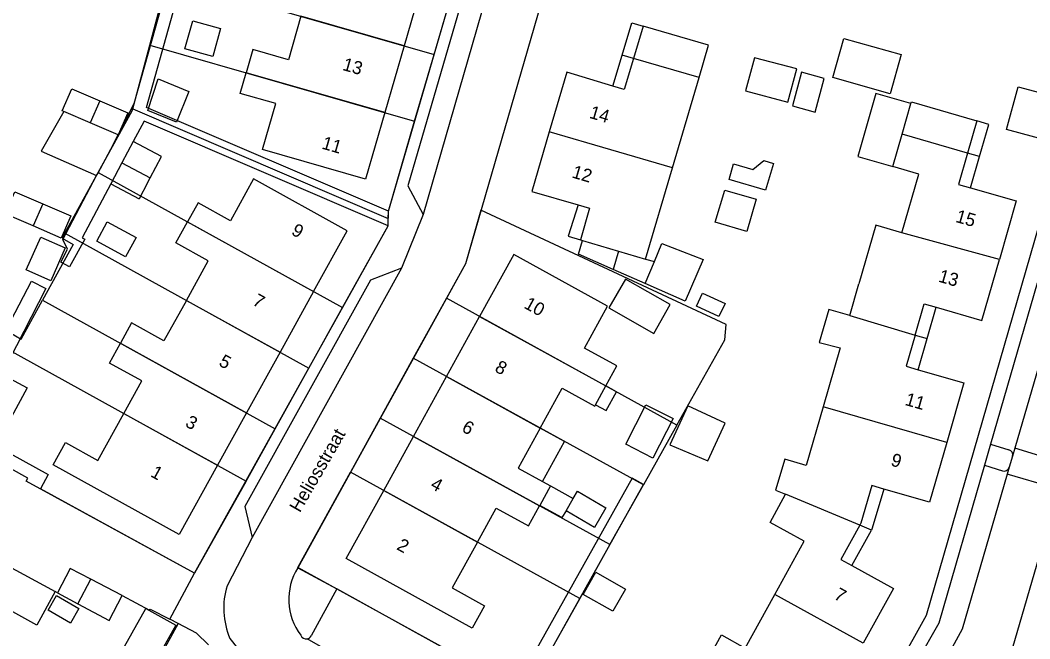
# Model space of a CAD drawing. Extents: x 194485 to 197793, y 468269 to 470822.
# Drawn here: x 195909.9 to 196002.8, y 469427.3 to 469484.3 of the extents above; entities that cross this region are included whole.
import ezdxf

# ---------------------------------------------------------------- set-up
doc = ezdxf.new("R2010")
doc.units = 0
for name, color, linetype in [('BGT grensvlak gebouwinstallatie plus 1', 7, 'Continuous'), ('BGT grensvlak onbegroeid terreindeel', 7, 'Continuous'), ('BGT grensvlak overig bouwwerk uitbreiding populatie', 7, 'Continuous'), ('BGT grensvlak overig bouwwerk uitbreiding populatie LR', 7, 'Continuous'), ('BGT grensvlak pand op maaiveld', 7, 'Continuous'), ('BGT grensvlak pand op maaiveld LR', 7, 'Continuous'), ('BGT grensvlak wegdeel', 7, 'Continuous'), ('BGT tekst huisnummerreeks', 7, 'Continuous'), ('BGT tekst openbare ruimte label weg', 7, 'Continuous'), ('GEM grensvlak WOZ_BRK percelen', 7, 'Continuous')]:
    doc.layers.add(name, color=color, linetype=linetype)

msp = doc.modelspace()

# ---------------------------------------------------------------- linework, layer by layer
at = {"layer": 'BGT grensvlak gebouwinstallatie plus 1'}
for p, q in [((195964.44, 469478.206), (195965.29, 469481.043)), ((195966.347, 469480.736), (195965.29, 469481.043)), ((195913.949, 469475.867), (195911.851, 469472.204)), ((195918.259, 469472.408), (195918.948, 469473.709)), ((195920.325, 469473.104), (195919.289, 469471.148)), ((195922.931, 469471.724), (195920.325, 469473.104)), ((195911.851, 469472.204), (195916.95, 469469.96)), ((195917.06, 469470.168), (195918.259, 469472.408)), ((195998.182, 469471.72), (195997.076, 469472.037)), ((195921.894, 469469.768), (195922.931, 469471.724)), ((195997.353, 469468.836), (195998.182, 469471.72)), ((195916.95, 469469.96), (195917.06, 469470.168)), ((195972.141, 469457.936), (195972.704, 469459.142)), ((195972.704, 469459.142), (195974.763, 469458.18)), ((195974.2, 469456.975), (195972.141, 469457.936)), ((195974.763, 469458.18), (195974.2, 469456.975)), ((195993.359, 469454.955), (195994.189, 469457.84)), ((195992.257, 469455.282), (195993.359, 469454.955)), ((195992.535, 469452.089), (195993.359, 469454.955)), ((195958.722, 469441.393), (195960.805, 469440.245)), ((195988.234, 469437.328), (195987.17, 469437.773)), ((195986.421, 469434.061), (195988.234, 469437.328)), ((195908.468, 469434.219), (195913.154, 469431.662)), ((195919.297, 469431.318), (195916.427, 469432.796)), ((195918.102, 469428.998), (195919.297, 469431.318)), ((195915.219, 469430.547), (195918.102, 469428.998))]:
    msp.add_line(p, q, dxfattribs=at)
for points in [[(195965.29, 469481.043), (195966.18, 469484.012), (195967.237, 469483.705)], [(195985.694, 469482.586), (195990.975, 469481.107), (195989.964, 469477.498), (195984.683, 469478.976), (195985.694, 469482.586)], [(195976.659, 469477.752), (195980.552, 469476.729), (195981.356, 469479.786), (195977.462, 469480.809), (195976.659, 469477.752)], [(195925.448, 469477.695), (195924.302, 469474.878), (195921.68, 469475.944), (195922.607, 469478.857), (195925.448, 469477.695)], [(195991.864, 469476.594), (195988.65, 469477.521), (195986.977, 469471.716), (195990.191, 469470.789)], [(196001.736, 469478.141), (196006.584, 469476.832), (196005.518, 469472.883), (196000.67, 469474.192), (196001.736, 469478.141)], [(195998.182, 469471.72), (195999.032, 469474.676), (195997.928, 469474.997)], [(195961.242, 469467.258), (195960.35, 469464.37), (195961.456, 469464.045)], [(195968.206, 469455.415), (195969.732, 469458.08), (195965.613, 469460.438), (195964.087, 469457.773), (195968.206, 469455.415)], [(195910.565, 469450.429), (195907.807, 469445.345), (195905.365, 469446.669), (195908.123, 469451.754), (195910.565, 469450.429)], [(195962.842, 469448.872), (195963.842, 469448.321), (195964.79, 469450.041), (195963.79, 469450.592)], [(195969.702, 469445.166), (195973.188, 469443.69), (195974.79, 469447.157), (195971.352, 469448.761), (195969.702, 469445.166)], [(195957.967, 469441.809), (195959.993, 469445.487), (195957.77, 469446.712)], [(195989.365, 469441.106), (195988.311, 469437.513), (195988.234, 469437.328)], [(195960.138, 469439.112), (195959.765, 469438.478), (195957.733, 469439.598)], [(195913.154, 469431.662), (195911.474, 469428.584), (195906.789, 469431.142), (195907.76, 469432.922)], [(195962.894, 469433.45), (195965.617, 469431.888), (195964.448, 469429.849), (195961.725, 469431.411), (195962.894, 469433.45)], [(195924.246, 469428.571), (195920.459, 469421.845), (195917.709, 469423.394), (195921.495, 469430.12), (195924.246, 469428.571)]]:
    msp.add_lwpolyline(points, dxfattribs=at)
at = {"layer": 'BGT grensvlak onbegroeid terreindeel'}
for p, q in [((195925.978, 469433.347), (195911.795, 469441.123)), ((195935.46, 469433.85), (195939.058, 469431.908)), ((195913.369, 469431.554), (195913.154, 469431.662)), ((195919.297, 469431.318), (195921.837, 469429.955))]:
    msp.add_line(p, q, dxfattribs=at)
for points in [[(195905.467, 469446.303), (195912.516, 469442.438), (195911.795, 469441.123)], [(195921.837, 469429.955), (195921.879, 469430.035), (195923.689, 469429.126)]]:
    msp.add_lwpolyline(points, dxfattribs=at)
at = {"layer": 'BGT grensvlak overig bouwwerk uitbreiding populatie'}
for p, q in [((195919.289, 469471.148), (195918.253, 469469.192)), ((195919.289, 469471.148), (195921.894, 469469.768)), ((195975.134, 469469.601), (195975.553, 469471.037)), ((195975.553, 469471.037), (195977.327, 469470.52)), ((195977.327, 469470.52), (195978.336, 469471.338)), ((195978.336, 469471.338), (195979.208, 469471.084)), ((195979.208, 469471.084), (195978.49, 469468.621)), ((195918.253, 469469.192), (195920.858, 469467.812)), ((195921.642, 469469.291), (195920.858, 469467.812)), ((195921.642, 469469.291), (195921.894, 469469.768)), ((195978.49, 469468.621), (195975.134, 469469.601)), ((195973.871, 469465.659), (195974.737, 469468.628)), ((195974.737, 469468.628), (195977.624, 469467.786)), ((195977.624, 469467.786), (195976.757, 469464.816)), ((195976.757, 469464.816), (195973.871, 469465.659)), ((195910.487, 469461.272), (195911.814, 469464.295)), ((195911.814, 469464.295), (195914.076, 469463.302)), ((195961.276, 469462.737), (195961.639, 469463.991)), ((195914.076, 469463.302), (195912.749, 469460.279)), ((195964.473, 469461.325), (195961.276, 469462.737)), ((195967.462, 469462.28), (195968.266, 469462.05)), ((195912.749, 469460.279), (195910.487, 469461.272)), ((195965.466, 469460.887), (195964.473, 469461.325)), ((195967.412, 469460.029), (195965.466, 469460.887)), ((195914.516, 469433.781), (195913.369, 469431.554)), ((195916.427, 469432.796), (195914.516, 469433.781)), ((195915.219, 469430.547), (195916.427, 469432.796)), ((195913.369, 469431.554), (195915.219, 469430.547))]:
    msp.add_line(p, q, dxfattribs=at)
for points in [[(195925.796, 469484.207), (195928.355, 469483.505), (195927.644, 469480.915), (195925.086, 469481.617), (195925.796, 469484.207)], [(195981.798, 469479.467), (195980.956, 469476.379), (195983.046, 469475.809), (195983.888, 469478.897), (195981.798, 469479.467)], [(195965.634, 469445.242), (195967.492, 469448.864), (195969.988, 469447.584), (195968.13, 469443.961), (195965.634, 469445.242)], [(195912.5, 469429.951), (195913.275, 469431.29), (195915.327, 469430.101), (195914.552, 469428.762), (195912.5, 469429.951)]]:
    msp.add_lwpolyline(points, dxfattribs=at)
at = {"layer": 'BGT grensvlak overig bouwwerk uitbreiding populatie LR'}
msp.add_line((195964.969, 469463.013), (195964.473, 469461.325), dxfattribs=at)
at = {"layer": 'BGT grensvlak pand op maaiveld'}
for p, q in [((195947.012, 469488.038), (195945.236, 469481.9)), ((195967.237, 469483.705), (195966.347, 469480.736)), ((195945.236, 469481.9), (195943.459, 469475.762)), ((195969.927, 469470.664), (195972.375, 469478.989)), ((195991.049, 469473.766), (195991.864, 469476.594)), ((195916.376, 469474.819), (195913.949, 469475.867)), ((195918.948, 469473.709), (195916.376, 469474.819)), ((195997.928, 469474.997), (195997.076, 469472.037)), ((195990.191, 469470.789), (195991.049, 469473.766)), ((195967.462, 469462.28), (195969.927, 469470.664)), ((195961.456, 469464.045), (195961.639, 469463.991)), ((195961.639, 469463.991), (195964.969, 469463.013)), ((195968.266, 469462.05), (195968.965, 469463.705)), ((195968.965, 469463.705), (195972.754, 469462.23)), ((195964.969, 469463.013), (195967.462, 469462.28)), ((195967.412, 469460.029), (195968.266, 469462.05)), ((195972.754, 469462.23), (195971.095, 469458.403)), ((195971.095, 469458.403), (195967.412, 469460.029)), ((195986.232, 469457.067), (195987.07, 469459.983)), ((195936.924, 469459.293), (195933.832, 469453.7)), ((195949.14, 469451.465), (195952.181, 469456.988)), ((195933.832, 469453.7), (195930.741, 469448.108)), ((195946.104, 469445.952), (195949.14, 469451.465)), ((195962.842, 469448.872), (195963.79, 469450.592)), ((195930.741, 469448.108), (195928.079, 469443.292)), ((195943.365, 469440.978), (195946.104, 469445.952)), ((195958.722, 469441.393), (195957.733, 469439.598)), ((195957.967, 469441.809), (195958.722, 469441.393)), ((195960.138, 469439.112), (195960.805, 469440.245)), ((195957.733, 469439.598), (195957.709, 469439.555)), ((195962.755, 469437.571), (195960.138, 469439.112))]:
    msp.add_line(p, q, dxfattribs=at)
for points in [[(195935.758, 469484.626), (195934.597, 469480.614), (195931.341, 469481.556), (195930.724, 469479.425)], [(195972.375, 469478.989), (195973.248, 469481.959), (195967.237, 469483.705)], [(195966.347, 469480.736), (195965.493, 469477.888), (195964.44, 469478.206)], [(195943.459, 469475.762), (195941.683, 469469.624), (195932.206, 469472.35), (195933.431, 469476.582), (195930.174, 469477.525), (195930.724, 469479.425)], [(195964.44, 469478.206), (195960.209, 469479.485), (195958.595, 469473.996)], [(195913.949, 469475.867), (195913.804, 469475.93), (195914.677, 469477.951), (195917.255, 469476.84)], [(195917.255, 469476.84), (195919.833, 469475.73), (195918.948, 469473.709)], [(195991.864, 469476.594), (195991.908, 469476.745), (195997.928, 469474.997)], [(195958.595, 469473.996), (195956.981, 469468.508), (195961.242, 469467.258)], [(195997.076, 469472.037), (195996.247, 469469.154), (195997.353, 469468.836)], [(195991.032, 469464.69), (195992.592, 469470.086), (195990.191, 469470.789)], [(195936.924, 469459.293), (195940.015, 469464.885), (195931.392, 469469.656), (195929.264, 469465.804), (195926.288, 469467.448), (195925.327, 469465.709)], [(195911.132, 469465.329), (195908.554, 469466.444), (195909.427, 469468.461), (195912.008, 469467.351)], [(195997.353, 469468.836), (196001.552, 469467.628), (196000, 469462.232)], [(195912.008, 469467.351), (195914.588, 469466.241), (195913.709, 469464.214), (195911.132, 469465.329)], [(195961.242, 469467.258), (195962.297, 469466.949), (195961.456, 469464.045)], [(195917.942, 469465.7), (195920.591, 469464.249), (195919.619, 469462.473), (195916.969, 469463.923), (195917.942, 469465.7)], [(195925.212, 469458.469), (195927.227, 469462.116), (195924.251, 469463.76), (195925.327, 469465.709)], [(195991.032, 469464.69), (195988.623, 469465.387), (195987.07, 469459.983)], [(195963.79, 469450.592), (195964.805, 469452.435), (195961.827, 469454.075), (195963.963, 469457.952), (195955.327, 469462.701), (195952.181, 469456.988)], [(195994.189, 469457.84), (195998.389, 469456.632), (196000, 469462.232)], [(195925.212, 469458.469), (195923.157, 469454.75), (195920.181, 469456.394), (195919.147, 469454.523)], [(195992.257, 469455.282), (195993.084, 469458.158), (195994.189, 469457.84)], [(195986.232, 469457.067), (195984.32, 469457.624), (195983.436, 469454.607), (195985.366, 469454.091), (195983.794, 469448.684)], [(195992.257, 469455.282), (195991.43, 469452.407), (195992.535, 469452.089)], [(195919.462, 469448.06), (195921.12, 469451.062), (195918.144, 469452.706), (195919.147, 469454.523)], [(195992.535, 469452.089), (195996.735, 469450.881), (195995.153, 469445.381)], [(195957.77, 469446.712), (195959.796, 469450.39), (195962.774, 469448.749), (195962.842, 469448.872)], [(195983.794, 469448.684), (195982.222, 469443.276), (195980.277, 469443.84), (195979.41, 469441.001), (195980.328, 469440.621)], [(195928.079, 469443.292), (195924.558, 469436.922), (195912.96, 469443.322), (195914.094, 469445.374), (195917.07, 469443.73), (195919.462, 469448.06)], [(195957.77, 469446.712), (195955.744, 469443.034), (195957.967, 469441.809)], [(195995.153, 469445.381), (195993.574, 469439.895), (195989.365, 469441.106)], [(195989.365, 469441.106), (195988.27, 469441.421), (195987.27, 469437.948), (195987.17, 469437.773)], [(195951.993, 469436.226), (195949.666, 469432.002), (195952.644, 469430.361), (195951.513, 469428.308), (195939.911, 469434.705), (195943.365, 469440.978)], [(195960.805, 469440.245), (195961.19, 469440.9), (195963.808, 469439.36), (195962.755, 469437.571)], [(195979.333, 469431.394), (195982.042, 469436.319), (195978.923, 469438.026), (195980.328, 469440.621)], [(195951.993, 469436.226), (195953.718, 469439.357), (195956.696, 469437.717), (195957.709, 469439.555)], [(195987.17, 469437.773), (195985.424, 469434.612), (195986.421, 469434.061)], [(195986.421, 469434.061), (195990.255, 469431.943), (195987.477, 469426.914)], [(195972.956, 469425.014), (195974.437, 469427.677), (195976.624, 469426.47), (195979.333, 469431.394)]]:
    msp.add_lwpolyline(points, dxfattribs=at)
at = {"layer": 'BGT grensvlak pand op maaiveld LR'}
for p, q in [((195945.236, 469481.9), (195935.758, 469484.626)), ((195972.375, 469478.989), (195966.347, 469480.736)), ((195943.459, 469475.762), (195930.724, 469479.425)), ((195917.255, 469476.84), (195916.376, 469474.819)), ((195969.927, 469470.664), (195958.595, 469473.996)), ((195997.076, 469472.037), (195991.049, 469473.766)), ((195912.008, 469467.351), (195911.132, 469465.329)), ((195925.327, 469465.709), (195936.924, 469459.293)), ((196000, 469462.232), (195991.032, 469464.69)), ((195925.212, 469458.469), (195933.832, 469453.7)), ((195952.181, 469456.988), (195963.79, 469450.592)), ((195986.232, 469457.067), (195992.257, 469455.282)), ((195919.147, 469454.523), (195930.741, 469448.108)), ((195949.14, 469451.465), (195957.77, 469446.712)), ((195995.153, 469445.381), (195983.794, 469448.684)), ((195919.462, 469448.06), (195928.079, 469443.292)), ((195946.104, 469445.952), (195957.709, 469439.555)), ((195943.365, 469440.978), (195951.993, 469436.226)), ((195987.17, 469437.773), (195980.328, 469440.621)), ((195987.477, 469426.914), (195979.333, 469431.394))]:
    msp.add_line(p, q, dxfattribs=at)
at = {"layer": 'BGT grensvlak wegdeel'}
for p, q in [((195943.8, 469466.673), (195957.816, 469514.861)), ((195959.587, 469509.956), (195946.985, 469466.386)), ((195943.771, 469465.336), (195943.8, 469466.673)), ((195946.985, 469466.386), (195945.008, 469461.441)), ((195925.978, 469433.347), (195943.771, 469465.336)), ((195945.008, 469461.441), (195931.28, 469436.654)), ((196003.485, 469460.053), (195999.194, 469445.251)), ((196005.776, 469459.878), (196001.432, 469444.861)), ((195999.194, 469445.251), (195998.63, 469443.296)), ((195999.194, 469445.251), (196000.883, 469444.729)), ((196001.432, 469444.861), (196001.218, 469444.12)), ((196006.137, 469443.403), (196001.432, 469444.861)), ((196001.218, 469444.12), (196000.906, 469443.113)), ((195998.63, 469443.296), (196000.28, 469442.784)), ((196000.906, 469443.113), (196000.721, 469442.48)), ((196005.459, 469441.07), (196000.721, 469442.48)), ((195931.28, 469436.654), (195928.954, 469432.203)), ((195923.689, 469429.126), (195925.978, 469433.347)), ((195939.058, 469431.908), (195936.681, 469427.606)), ((195952.281, 469424.603), (195939.058, 469431.908)), ((195924.471, 469428.734), (195923.689, 469429.126)), ((195926.133, 469427.824), (195924.471, 469428.734)), ((195927.24, 469426.758), (195926.133, 469427.824)), ((195949.592, 469419.765), (195936.32, 469427.316))]:
    msp.add_line(p, q, dxfattribs=at)
for points in [[(195959.74, 469510.485), (195957.301, 469509.243), (195945.589, 469469.009), (195946.985, 469466.386)], [(195964.419, 469508.538), (195950.885, 469461.848), (195935.46, 469433.85)], [(196013.248, 469498.757), (195993.266, 469429.464), (195978.11, 469402.225)], [(195943.8, 469466.673), (195921.54, 469476.239), (195925.395, 469489.966), (195924.243, 469490.3), (195920.385, 469476.563), (195918.948, 469473.709)], [(195943.771, 469465.336), (195921.321, 469474.984), (195920.325, 469473.104)], [(195918.253, 469469.192), (195915.624, 469464.23), (195915.861, 469464.099), (195914.455, 469461.556), (195913.666, 469461.983), (195914.272, 469463.196), (195913.844, 469464.074), (195916.95, 469469.96)], [(195945.008, 469461.441), (195942.138, 469460.34), (195930.581, 469439.484), (195931.28, 469436.654)], [(195909.109, 469456.651), (195910.966, 469460.255), (195912.299, 469459.568), (195905.467, 469446.303)], [(195998.63, 469443.296), (195994.428, 469428.762), (195992.453, 469425.267)], [(195957.604, 469423.499), (195957.289, 469423.677), (195967.279, 469441.525), (195966.232, 469442.111), (195955.451, 469422.858)], [(196000.721, 469442.48), (195996.565, 469428.215), (195994.168, 469423.751)], [(195984.717, 469396.439), (196000.995, 469425.698), (196005.459, 469441.07)], [(195924.471, 469428.734), (195921.869, 469423.957), (195916.964, 469414.953)], [(195929.22, 469427.361), (195929.912, 469426.449), (195950.836, 469411.69)]]:
    msp.add_lwpolyline(points, dxfattribs=at)
for centre, radius, start, end in [((196000.729, 469444.248), 0.505, 345.35485, 72.27396), ((196000.428, 469443.262), 0.501, 252.77881, 342.67035), ((195940.135, 469430.958), 5.497, 148.26077, 217.14101), ((195935.787, 469430.15), 7.135, 163.27776, 203.01112), ((195936.223, 469427.805), 0.498, 199.4463, 281.21641), ((195936.221, 469427.809), 0.502, 281.33146, 336.22004)]:
    msp.add_arc(centre, radius, start, end, dxfattribs=at)
at = {"layer": 'GEM grensvlak WOZ_BRK percelen'}
for p, q in [((195921.857, 469481.976), (195923.508, 469488.149)), ((195923.508, 469488.149), (195947.998, 469481.106)), ((195947.998, 469481.106), (195949.783, 469487.241)), ((195920.287, 469476.103), (195921.857, 469481.976)), ((195921.857, 469481.976), (195946.213, 469474.97)), ((195946.213, 469474.97), (195947.998, 469481.106)), ((195920.287, 469476.103), (195943.786, 469466.005)), ((195914.025, 469464.658), (195917.113, 469470.253)), ((195917.113, 469470.253), (195939.589, 469457.818)), ((195914.025, 469464.658), (195936.483, 469452.233)), ((195911.991, 469458.483), (195933.377, 469446.649)), ((195949.132, 469458.668), (195946.087, 469453.146)), ((195970.335, 469446.986), (195949.132, 469458.668)), ((195936.483, 469452.233), (195939.589, 469457.818)), ((195908.28, 469454.247), (195930.702, 469441.84)), ((195946.087, 469453.146), (195943.049, 469447.636)), ((195967.258, 469441.487), (195946.087, 469453.146)), ((195933.377, 469446.649), (195936.483, 469452.233)), ((195943.049, 469447.636), (195940.307, 469442.662)), ((195964.18, 469435.988), (195943.049, 469447.636)), ((195970.335, 469446.986), (195967.258, 469441.487)), ((195930.702, 469441.84), (195933.377, 469446.649)), ((195961.41, 469431.04), (195940.307, 469442.662)), ((195964.18, 469435.988), (195967.258, 469441.487)), ((195964.18, 469435.988), (195961.41, 469431.04))]:
    msp.add_line(p, q, dxfattribs=at)
for points in [[(195917.113, 469470.253), (195920.236, 469475.913), (195920.287, 469476.103)], [(195943.786, 469466.005), (195943.8, 469466.673), (195946.213, 469474.97)], [(195970.335, 469446.986), (195974.739, 469454.854), (195974.873, 469456.237), (195952.313, 469466.775), (195950.885, 469461.848), (195949.132, 469458.668)], [(195939.589, 469457.818), (195943.771, 469465.336), (195943.786, 469466.005)], [(195914.025, 469464.658), (195913.777, 469464.209), (195914.817, 469463.627), (195911.991, 469458.483)], [(195908.28, 469454.247), (195908.979, 469455.506), (195910.023, 469454.902), (195911.991, 469458.483)], [(195930.702, 469441.84), (195925.978, 469433.347), (195910.48, 469441.844), (195910.619, 469442.098), (195903.681, 469445.965), (195908.28, 469454.247)], [(195961.41, 469431.04), (195956.506, 469422.277), (195952.281, 469424.603), (195935.471, 469433.89), (195940.307, 469442.662)]]:
    msp.add_lwpolyline(points, dxfattribs=at)

# ---------------------------------------------------------------- texts
at = {"layer": 'BGT tekst huisnummerreeks'}
for s, rotation, p in [('13', 343.9, (195939.504, 469479.698)), ('14', 343.6, (195962.216, 469475.288)), ('11', 343.9, (195937.595, 469472.459)), ('12', 343.6, (195960.604, 469469.798)), ('15', 344, (195995.903, 469465.707)), ('9', 331.1, (195934.786, 469464.58)), ('13', 344, (195994.325, 469460.208)), ('7', 331.1, (195931.212, 469458.114)), ('10', 331.2, (195956.187, 469457.819)), ('5', 331.1, (195928.116, 469452.521)), ('8', 331.2, (195953.499, 469451.978)), ('11', 344, (195991.247, 469448.858)), ('3', 331.1, (195925.027, 469446.924)), ('6', 331.2, (195950.462, 469446.459)), ('9', 343.9, (195989.941, 469443.286)), ('1', 331.1, (195921.839, 469442.305)), ('4', 331.2, (195947.576, 469441.215)), ('2', 331.2, (195944.483, 469435.589)), ('7', 331.1, (195984.7, 469431.045))]:
    msp.add_text(s, height=1.2, rotation=rotation, dxfattribs=at).set_placement(p)
at = {"layer": 'BGT tekst openbare ruimte label weg'}
msp.add_text('Heliosstraat', height=1.2, rotation=60, dxfattribs=at).set_placement((195935.659, 469438.868))

doc.saveas('drawing.dxf')
